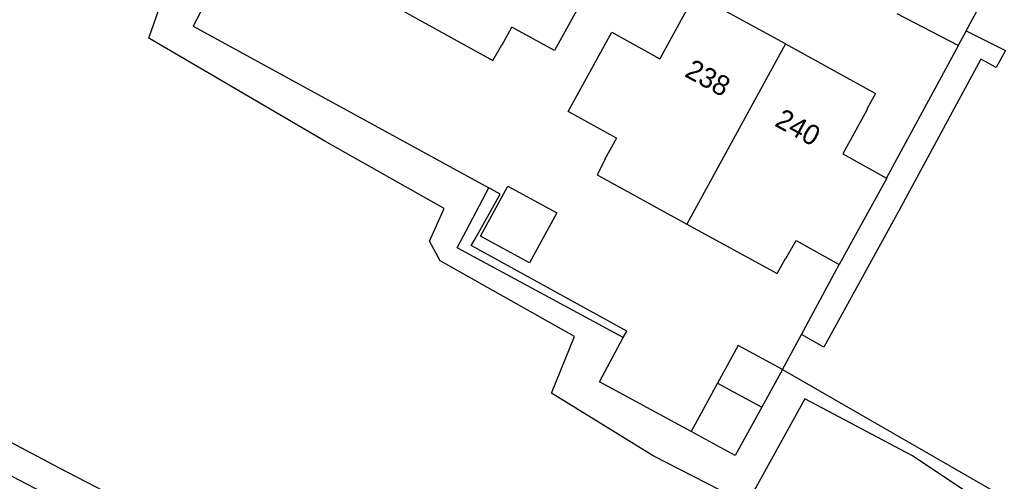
# Model space of a CAD drawing. Extents: x 194485 to 197793, y 468269 to 470822.
# Drawn here: x 197703 to 197762.4, y 468340.2 to 468367.8 of the extents above; entities that cross this region are included whole.
import ezdxf

# ---------------------------------------------------------------- set-up
doc = ezdxf.new("R2010")
doc.units = 0
for name, color, linetype in [('BGT grensvlak begroeid terreindeel', 7, 'Continuous'), ('BGT grensvlak begroeid terreindeel LR', 7, 'Continuous'), ('BGT grensvlak gebouwinstallatie plus 1', 7, 'Continuous'), ('BGT grensvlak onbegroeid terreindeel', 7, 'Continuous'), ('BGT grensvlak overig bouwwerk uitbreiding populatie', 7, 'Continuous'), ('BGT grensvlak pand op maaiveld', 7, 'Continuous'), ('BGT grensvlak pand op maaiveld LR', 7, 'Continuous'), ('BGT grensvlak vegetatieobject', 7, 'Continuous'), ('BGT grensvlak waterdeel', 7, 'Continuous'), ('BGT grensvlak wegdeel', 7, 'Continuous'), ('BGT tekst huisnummerreeks', 7, 'Continuous')]:
    doc.layers.add(name, color=color, linetype=linetype)

msp = doc.modelspace()

# ---------------------------------------------------------------- linework, layer by layer
at = {"layer": 'BGT grensvlak begroeid terreindeel'}
msp.add_lwpolyline([(197615.663, 468387.374), (197619.432, 468385.876), (197623.161, 468383.79), (197638.347, 468375.87), (197659.094, 468365.079), (197681.719, 468353.551), (197705.381, 468341.029), (197736.076, 468325.09), (197762.134, 468311.54), (197775.377, 468304.789)], dxfattribs=at)
at = {"layer": 'BGT grensvlak begroeid terreindeel LR'}
msp.add_line((197748.569, 468346.888), (197764.28, 468337.873), dxfattribs=at)
msp.add_lwpolyline([(197760.694, 468338.828), (197756.301, 468341.76), (197749.914, 468345.136), (197746.449, 468338.875), (197740.844, 468341.732), (197734.779, 468345.481), (197736.159, 468348.87), (197728.132, 468353.385), (197727.501, 468354.555), (197728.372, 468356.514), (197721.252, 468360.519), (197710.741, 468366.673), (197711.596, 468369.138), (197706.522, 468372.064), (197704.683, 468368.558), (197697.003, 468372.365)], dxfattribs=at)
at = {"layer": 'BGT grensvlak gebouwinstallatie plus 1'}
for p, q in [((197745.938, 468348.329), (197744.704, 468346.076)), ((197748.569, 468346.888), (197745.938, 468348.329)), ((197748.569, 468346.888), (197747.335, 468344.635))]:
    msp.add_line(p, q, dxfattribs=at)
msp.add_lwpolyline([(197732.172, 468357.836), (197735.099, 468356.243), (197733.472, 468353.256), (197730.546, 468354.849), (197732.172, 468357.836)], dxfattribs=at)
at = {"layer": 'BGT grensvlak onbegroeid terreindeel'}
for p, q in [((197714.491, 468369.519), (197713.388, 468367.397)), ((197713.388, 468367.397), (197731.029, 468357.738)), ((197748.569, 468346.888), (197749.721, 468348.992))]:
    msp.add_line(p, q, dxfattribs=at)
msp.add_lwpolyline([(197743.123, 468343.189), (197737.643, 468346.165), (197739.065, 468348.795)], dxfattribs=at)
at = {"layer": 'BGT grensvlak overig bouwwerk uitbreiding populatie'}
for q in [(197743.123, 468343.189), (197747.335, 468344.635)]:
    msp.add_line((197744.704, 468346.076), q, dxfattribs=at)
msp.add_lwpolyline([(197747.335, 468344.635), (197745.759, 468341.757), (197743.123, 468343.189)], dxfattribs=at)
at = {"layer": 'BGT grensvlak pand op maaiveld'}
for p, q in [((197737.856, 468371.218), (197734.968, 468365.944)), ((197734.968, 468365.944), (197732.419, 468367.34)), ((197735.777, 468362.293), (197738.379, 468367.029)), ((197738.379, 468367.029), (197741.259, 468365.447)), ((197738.657, 468360.711), (197735.777, 468362.293))]:
    msp.add_line(p, q, dxfattribs=at)
for points in [[(197748.765, 468366.328), (197743.389, 468369.283), (197742.891, 468368.367), (197742.869, 468368.379), (197741.259, 468365.447)], [(197725.893, 468368.308), (197731.281, 468365.345), (197731.809, 468366.282), (197731.833, 468366.269), (197732.419, 468367.34)], [(197748.765, 468366.328), (197754.133, 468363.378), (197753.615, 468362.427), (197753.633, 468362.417), (197752.181, 468359.774), (197754.796, 468358.325)], [(197738.657, 468360.711), (197737.967, 468359.455), (197737.986, 468359.445), (197737.5, 468358.521), (197742.862, 468355.578)], [(197754.796, 468358.325), (197754.804, 468358.321), (197751.968, 468353.16)], [(197742.862, 468355.578), (197748.252, 468352.621), (197748.763, 468353.523), (197748.776, 468353.516), (197749.385, 468354.591), (197751.968, 468353.16)]]:
    msp.add_lwpolyline(points, dxfattribs=at)
at = {"layer": 'BGT grensvlak pand op maaiveld LR'}
msp.add_line((197748.765, 468366.328), (197742.862, 468355.578), dxfattribs=at)
at = {"layer": 'BGT grensvlak vegetatieobject'}
for points in [[(197739.065, 468348.795), (197729.14, 468354.148), (197731.029, 468357.738)], [(197739.065, 468348.795), (197739.277, 468349.188), (197729.985, 468354.301), (197730.228, 468354.704), (197731.71, 468357.365), (197731.029, 468357.738)]]:
    msp.add_lwpolyline(points, dxfattribs=at)
at = {"layer": 'BGT grensvlak waterdeel'}
msp.add_line((197777.324, 468301.547), (197583.359, 468402.633), dxfattribs=at)
at = {"layer": 'BGT grensvlak wegdeel'}
for p, q in [((197759.072, 468366.247), (197755.429, 468368.137)), ((197759.54, 468367.109), (197759.072, 468366.247)), ((197749.721, 468348.992), (197751.968, 468353.16))]:
    msp.add_line(p, q, dxfattribs=at)
for points in [[(197759.54, 468367.109), (197767.871, 468382.452), (197768.947, 468384.436)], [(197759.54, 468367.109), (197761.888, 468365.934), (197761.338, 468364.926), (197760.422, 468365.421), (197755.53, 468356.372), (197751.053, 468348.234), (197749.721, 468348.992)], [(197754.796, 468358.325), (197759.096, 468366.235), (197759.072, 468366.247)]]:
    msp.add_lwpolyline(points, dxfattribs=at)

# ---------------------------------------------------------------- texts
at = {"layer": 'BGT tekst huisnummerreeks'}
for s, p in [('238', (197742.668, 468364.43)), ('240', (197748.044, 468361.475))]:
    msp.add_text(s, height=1.2, rotation=331.2, dxfattribs=at).set_placement(p)

doc.saveas('drawing.dxf')
